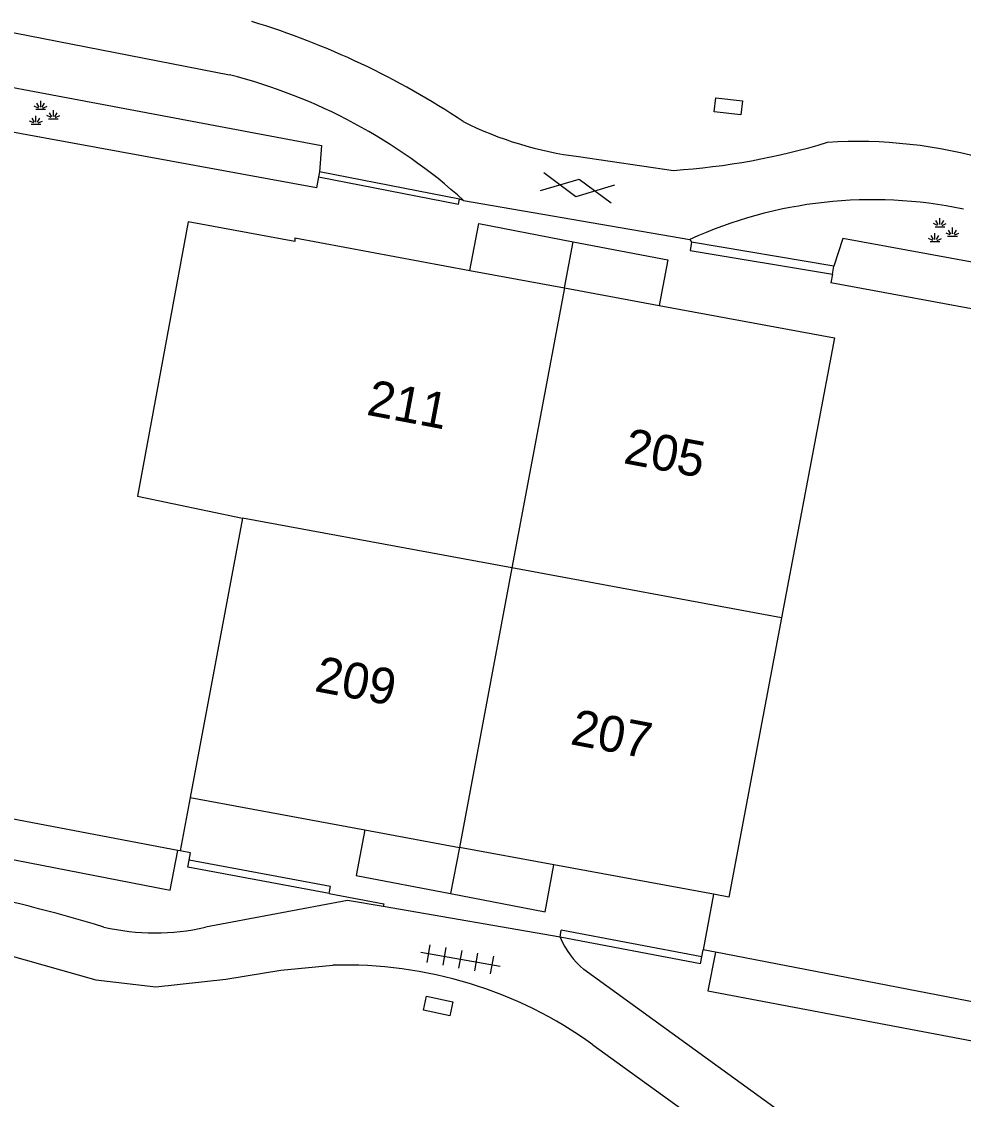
# Model space of a CAD drawing. Extents: x 124000 to 128010, y 398999 to 403000.
# Drawn here: x 126625.21 to 126651.49, y 399504.5 to 399534.56 of the extents above; entities that cross this region are included whole.
import ezdxf

# ---------------------------------------------------------------- set-up
doc = ezdxf.new("R2010")
doc.units = 0
for name, color, linetype in [('gg-afsc-erfafscheiding', 7, 'Continuous'), ('gg-afsc-hekwerk', 7, 'Continuous'), ('gg-afsc-muur', 7, 'Continuous'), ('gg-anno-huisnummerreeks BGT', 7, 'Continuous'), ('gg-bbg-hoofdgebouw', 7, 'Continuous'), ('gg-bbg-luifel en loopbrug', 7, 'Continuous'), ('gg-bbg-tussenscheiding', 7, 'Continuous'), ('gg-knt-verharding', 7, 'Continuous'), ('gt-grn-groengrens', 7, 'Continuous'), ('gt-grn-vlakafsluiter', 7, 'Continuous'), ('gt-symb-gesloten verharding', 7, 'Continuous'), ('gt-symb-groenvak', 7, 'Continuous'), ('gt-symb-kolk center center', 7, 'Continuous'), ('gt-symb-tegel verharding', 7, 'Continuous')]:
    doc.layers.add(name, color=color, linetype=linetype)

# ---------------------------------------------------------------- blocks, each defined once
blk = doc.blocks.new('gt0-GRVAK')
at = {"layer": 'gt-symb-groenvak'}
for p, q in [((-0.091, 0.211), (-0.156, 0.322)), ((-0.047, 0.214), (-0.047, 0.393)), ((-0.004, 0.211), (0.061, 0.322)), ((-0.11, 0.189), (-0.228, 0.24)), ((-0.182, 0.153), (0.088, 0.153)), ((0.015, 0.189), (0.133, 0.24)), ((0.262, -0.052), (0.197, 0.059)), ((0.305, -0.049), (0.305, 0.13)), ((0.349, -0.052), (0.414, 0.059)), ((-0.245, -0.228), (-0.363, -0.177)), ((-0.318, -0.264), (-0.047, -0.264)), ((-0.226, -0.206), (-0.291, -0.095)), ((-0.183, -0.203), (-0.183, -0.024)), ((-0.139, -0.206), (-0.074, -0.095)), ((-0.12, -0.228), (-0.002, -0.177)), ((0.243, -0.074), (0.125, -0.023)), ((0.17, -0.11), (0.441, -0.11)), ((0.368, -0.074), (0.486, -0.023))]:
    blk.add_line(p, q, dxfattribs=at)
blk = doc.blocks.new('gt0-GESVH1')
at = {"layer": 'gt-symb-gesloten verharding'}
for p, q in [((-0.992, -0.261), (0.008, 0.239)), ((0.008, -0.261), (-0.992, 0.239)), ((0.008, 0.239), (1.008, -0.261)), ((1.008, 0.239), (0.008, -0.261))]:
    blk.add_line(p, q, dxfattribs=at)
blk = doc.blocks.new('gt0-KOLKCC')
at = {"layer": 'gt-symb-kolk center center'}
blk.add_lwpolyline([(-0.375, 0.2), (0.375, 0.2), (0.375, -0.2), (-0.375, -0.2)], close=True, dxfattribs=at)
blk = doc.blocks.new('gt0-TEG1')
at = {"layer": 'gt-symb-tegel verharding'}
for p, q in [((-1.125, 0), (1.125, 0)), ((-0.9, -0.25), (-0.9, 0.25)), ((-0.45, -0.25), (-0.45, 0.25)), ((0, -0.25), (0, 0.25)), ((0.45, -0.25), (0.45, 0.25)), ((0.9, -0.25), (0.9, 0.25))]:
    blk.add_line(p, q, dxfattribs=at)

msp = doc.modelspace()

# ---------------------------------------------------------------- linework, layer by layer
at = {"layer": 'gg-afsc-erfafscheiding'}
msp.add_line((126644.514, 399510.223), (126644.228, 399508.676), dxfattribs=at)
at = {"layer": 'gg-afsc-hekwerk'}
for p, q in [((126633.438, 399529.919), (126617.054, 399532.909)), ((126664.183, 399524.231), (126647.791, 399527.273)), ((126629.57, 399511.446), (126613.621, 399514.467)), ((126629.637, 399511.433), (126629.57, 399511.446)), ((126629.927, 399511.378), (126629.637, 399511.433)), ((126644.571, 399508.61), (126644.228, 399508.676)), ((126660.653, 399505.498), (126644.571, 399508.61))]:
    msp.add_line(p, q, dxfattribs=at)
at = {"layer": 'gg-afsc-muur'}
for p, q in [((126633.521, 399530.363), (126633.495, 399530.227)), ((126637.43, 399529.604), (126633.521, 399530.363)), ((126647.873, 399527.738), (126643.905, 399528.402)), ((126647.835, 399527.512), (126647.873, 399527.738)), ((126629.853, 399510.975), (126629.889, 399511.172)), ((126633.832, 399510.444), (126629.889, 399511.172)), ((126633.796, 399510.248), (126629.853, 399510.975)), ((126633.796, 399510.248), (126633.832, 399510.444)), ((126640.235, 399509.025), (126640.272, 399509.221)), ((126644.154, 399508.283), (126640.235, 399509.025)), ((126644.191, 399508.479), (126640.272, 399509.221)), ((126644.154, 399508.283), (126644.191, 399508.479))]:
    msp.add_line(p, q, dxfattribs=at)
for points in [[(126633.495, 399530.227), (126637.403, 399529.467), (126637.43, 399529.604)], [(126643.905, 399528.402), (126643.867, 399528.176), (126647.835, 399527.512)]]:
    msp.add_lwpolyline(points, dxfattribs=at)
at = {"layer": 'gg-bbg-hoofdgebouw'}
for p, q in [((126632.841, 399528.523), (126637.718, 399527.619)), ((126637.718, 399527.619), (126640.357, 399527.129)), ((126640.357, 399527.129), (126642.997, 399526.641)), ((126631.379, 399520.712), (126629.916, 399512.917)), ((126629.916, 399512.917), (126634.787, 399512.018)), ((126634.787, 399512.018), (126637.427, 399511.531)), ((126640.067, 399511.044), (126637.427, 399511.531)), ((126644.514, 399510.223), (126640.067, 399511.044))]:
    msp.add_line(p, q, dxfattribs=at)
for points in [[(126632.841, 399528.523), (126632.834, 399528.422), (126629.862, 399528.972), (126628.447, 399521.326), (126631.379, 399520.712)], [(126642.997, 399526.641), (126647.894, 399525.737), (126646.417, 399517.935)], [(126646.417, 399517.935), (126644.942, 399510.144), (126644.514, 399510.223)]]:
    msp.add_lwpolyline(points, dxfattribs=at)
at = {"layer": 'gg-bbg-luifel en loopbrug'}
for p, q in [((126640.357, 399527.129), (126640.603, 399528.418)), ((126637.427, 399511.531), (126637.181, 399510.242))]:
    msp.add_line(p, q, dxfattribs=at)
for points in [[(126637.718, 399527.619), (126637.967, 399528.922), (126640.603, 399528.418)], [(126640.603, 399528.418), (126643.24, 399527.913), (126642.997, 399526.641)], [(126634.787, 399512.018), (126634.544, 399510.747), (126637.181, 399510.242)], [(126637.181, 399510.242), (126639.817, 399509.738), (126640.067, 399511.044)]]:
    msp.add_lwpolyline(points, dxfattribs=at)
at = {"layer": 'gg-bbg-tussenscheiding'}
for p, q in [((126640.357, 399527.129), (126638.891, 399519.325)), ((126638.891, 399519.325), (126631.379, 399520.712)), ((126638.891, 399519.325), (126637.427, 399511.531)), ((126646.417, 399517.935), (126638.891, 399519.325))]:
    msp.add_line(p, q, dxfattribs=at)
at = {"layer": 'gg-knt-verharding'}
for p, q in [((126640.755, 399530.79), (126643.404, 399530.407)), ((126637.547, 399529.568), (126643.86, 399528.479)), ((126640.235, 399509.025), (126635.306, 399509.88)), ((126647.705, 399503.206), (126640.9, 399508.126)), ((126641.154, 399506.027), (126645.712, 399502.738))]:
    msp.add_line(p, q, dxfattribs=at)
for points in [[(126617.037, 399535.678), (126624.2, 399534.403), (126631.011, 399533.071)], [(126635.306, 399509.88), (126634.311, 399510.053), (126630.345, 399509.302)], [(126622.985, 399508.919), (126624.321, 399508.677), (126627.285, 399507.835), (126628.958, 399507.638), (126630.916, 399507.859), (126632.448, 399508.103), (126633.896, 399508.242)]]:
    msp.add_lwpolyline(points, dxfattribs=at)
for centre, radius, start, end in [((126625.127, 399513.181), 22.346, 56.2762, 73.054), ((126627.2, 399518.111), 15.438, 47.9144, 75.707), ((126642.035, 399540.821), 10.112, 243.5652, 262.7299), ((126642.139, 399549.559), 19.193, 273.7799, 286.8368), ((126648.515, 399517.833), 13.38, 73.8042, 93.5016), ((126648.954, 399517.337), 12.252, 78.0549, 114.5695), ((126614.475, 399466.334), 44.909, 73.1281, 84.1478), ((126628.944, 399515.47), 6.325, 256.883, 282.7938), ((126642.496, 399510.002), 2.463, 203.3701, 229.6114), ((126634.275, 399496.485), 11.763, 54.2115, 91.8462)]:
    msp.add_arc(centre, radius, start, end, dxfattribs=at)
at = {"layer": 'gt-grn-groengrens'}
for p, q in [((126633.495, 399530.227), (126633.438, 399529.919)), ((126637.547, 399529.568), (126637.43, 399529.604)), ((126643.86, 399528.479), (126643.905, 399528.402)), ((126647.835, 399527.512), (126647.791, 399527.273)), ((126629.889, 399511.172), (126629.927, 399511.378)), ((126644.191, 399508.479), (126644.228, 399508.676))]:
    msp.add_line(p, q, dxfattribs=at)
for points in [[(126616.772, 399534.262), (126633.585, 399531.104), (126633.521, 399530.363)], [(126664.567, 399524.264), (126664.769, 399525.455), (126648.124, 399528.51), (126647.873, 399527.738)], [(126612.882, 399513.54), (126629.359, 399510.334), (126629.57, 399511.446)], [(126633.796, 399510.248), (126635.32, 399509.958), (126635.306, 399509.88)], [(126644.571, 399508.61), (126644.363, 399507.532), (126661.513, 399504.288), (126661.764, 399505.311)]]:
    msp.add_lwpolyline(points, dxfattribs=at)
at = {"layer": 'gt-grn-vlakafsluiter'}
msp.add_line((126629.916, 399512.917), (126629.637, 399511.433), dxfattribs=at)

# ---------------------------------------------------------------- block references
at = {"layer": 'gt-symb-gesloten verharding', "rotation": 170.20785375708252}
msp.add_blockref('gt0-GESVH1', (126640.729, 399529.907), dxfattribs=at)
at = {"layer": 'gt-symb-groenvak'}
for p in [(126625.797, 399531.956), (126650.879, 399528.683)]:
    msp.add_blockref('gt0-GRVAK', p, dxfattribs=at)
at = {"layer": 'gt-symb-kolk center center'}
for p, rotation in [((126644.93, 399532.192), 173.68511557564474), ((126636.834, 399507.108), -12.47907180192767)]:
    msp.add_blockref('gt0-KOLKCC', p, dxfattribs=dict(at, rotation=rotation))
at = {"layer": 'gt-symb-tegel verharding', "rotation": -10.074332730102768}
msp.add_blockref('gt0-TEG1', (126637.458, 399508.412), dxfattribs=at)

# ---------------------------------------------------------------- texts
at = {"layer": 'gg-anno-huisnummerreeks BGT'}
for s, rotation, p in [('211', 349.3, (126634.81, 399523.597)), ('205', 349.3, (126641.977, 399522.248)), ('209', 349.4, (126633.358, 399515.892)), ('207', 349.3, (126640.493, 399514.412))]:
    msp.add_text(s, height=1, rotation=rotation, dxfattribs=at).set_placement(p)

doc.saveas('drawing.dxf')
